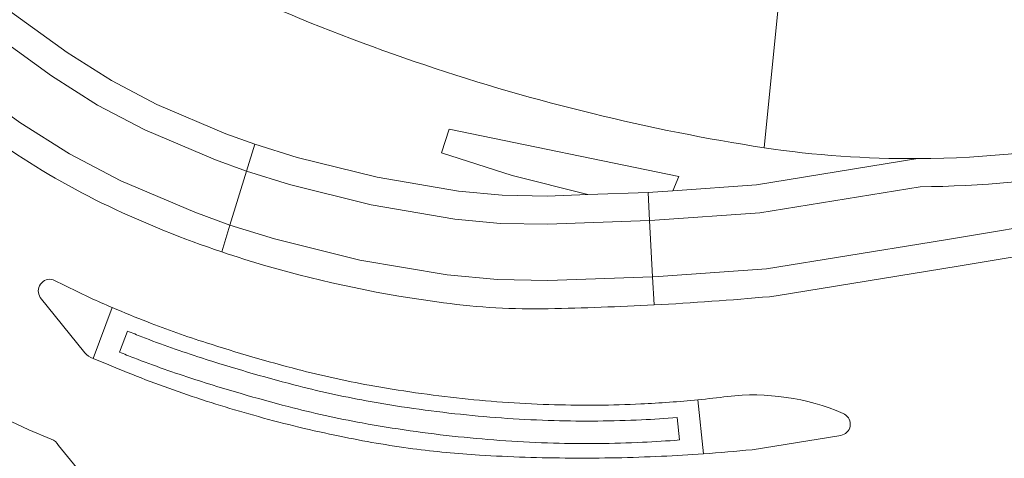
# Model space of a CAD drawing. Extents: x 150256 to 156914, y 461459 to 469481.
# Tile 653 of 656: x 154636 to 154680, y 468232 to 468251. Entities that reach past the tile are written whole.
import ezdxf

# ---------------------------------------------------------------- set-up
doc = ezdxf.new("R2010")
doc.units = 0
doc.header["$LTSCALE"] = 0.75
for name, color, linetype, lineweight in [('B-RO-GR-BEPLANTING_CULTUUR_BODEMBEDEKKER-GV', 251, 'CONTINUOUS', 18), ('B-RO-OG-TERREIN_CULTUURSCHEIDING-GV', 251, 'CONTINUOUS', 18), ('B-RO-VH-VERHARDING_ASFALT-GV', 251, 'CONTINUOUS', 18), ('B-RO-VH-VERHARDING_BETONSTRAATSTEEN-GV', 251, 'CONTINUOUS', 18)]:
    doc.layers.add(name, color=color, linetype=linetype, lineweight=lineweight)

msp = doc.modelspace()

# ---------------------------------------------------------------- linework, layer by layer
at = {"layer": 'B-RO-GR-BEPLANTING_CULTUUR_BODEMBEDEKKER-GV'}
msp.add_lwpolyline([(154670.197, 468267.526), (154670.121, 468266.892), (154669.965, 468265.59), (154668.669, 468254.868), (154670.025, 468254.703), (154669.091, 468245.35)], dxfattribs=at)
msp.add_lwpolyline([(154670.197, 468267.526), (154670.121, 468266.892), (154669.965, 468265.59), (154668.669, 468254.868), (154670.025, 468254.703), (154669.091, 468245.35)], dxfattribs=at)
for points in [[(154675.921, 468244.866, 0.051192), (154685.043, 468245.847)], [(154675.921, 468244.866, 0.051192), (154685.043, 468245.847)], [(154669.091, 468245.35, 0.038063), (154675.921, 468244.866)], [(154669.091, 468245.35, 0.038063), (154675.921, 468244.866)]]:
    msp.add_lwpolyline(points, format="xyb", dxfattribs=at)
at = {"layer": 'B-RO-OG-TERREIN_CULTUURSCHEIDING-GV'}
for points in [[(154627.241, 468251.552), (154628.07, 468250.877), (154631.218, 468254.758), (154634.238, 468252.394), (154638.138, 468249.575), (154640.105, 468248.332), (154642.123, 468247.273), (154645.184, 468245.972), (154646.463, 468245.505), (154648.349, 468244.919), (154651.897, 468244.038), (154655.51, 468243.425), (154657.455, 468243.242), (154659.458, 468243.206), (154661.262, 468243.27), (154657.896, 468244.122), (154654.756, 468245.125), (154655.105, 468246.172), (154665.309, 468244.078), (154665.04, 468243.44), (154668.76, 468243.708), (154675.921, 468244.866)], [(154627.241, 468251.552), (154628.07, 468250.877), (154631.218, 468254.758), (154634.238, 468252.394), (154638.138, 468249.575), (154640.105, 468248.332), (154642.123, 468247.273), (154645.184, 468245.972), (154646.463, 468245.505), (154648.349, 468244.919), (154651.897, 468244.038), (154655.51, 468243.425), (154657.455, 468243.242), (154659.458, 468243.206), (154661.262, 468243.27), (154657.896, 468244.122), (154654.756, 468245.125), (154655.105, 468246.172), (154665.309, 468244.078), (154665.04, 468243.44), (154668.76, 468243.708), (154675.921, 468244.866)], [(154645, 468240.724), (154645.366, 468241.919), (154643.807, 468242.483), (154640.516, 468243.882), (154638.229, 468245.081), (154636.036, 468246.467), (154631.983, 468249.397), (154629.84, 468251.075), (154631.415, 468253.016), (154633.486, 468251.395), (154637.437, 468248.539), (154639.48, 468247.248), (154641.587, 468246.143), (154644.725, 468244.809), (154646.097, 468244.31), (154646.463, 468245.505), (154645.184, 468245.972), (154642.123, 468247.273), (154640.105, 468248.332), (154638.138, 468249.575), (154634.238, 468252.394), (154631.218, 468254.758), (154628.07, 468250.877)], [(154645, 468240.724), (154645.366, 468241.919), (154643.807, 468242.483), (154640.516, 468243.882), (154638.229, 468245.081), (154636.036, 468246.467), (154631.983, 468249.397), (154629.84, 468251.075), (154631.415, 468253.016), (154633.486, 468251.395), (154637.437, 468248.539), (154639.48, 468247.248), (154641.587, 468246.143), (154644.725, 468244.809), (154646.097, 468244.31), (154646.463, 468245.505), (154645.184, 468245.972), (154642.123, 468247.273), (154640.105, 468248.332), (154638.138, 468249.575), (154634.238, 468252.394), (154631.218, 468254.758), (154628.07, 468250.877)], [(154669.34, 468238.737), (154669.632, 468238.774), (154677.71, 468240.09), (154679.308, 468240.354), (154680.905, 468240.623), (154685.975, 468241.508), (154685.043, 468245.847)], [(154669.34, 468238.737), (154669.632, 468238.774), (154677.71, 468240.09), (154679.308, 468240.354), (154680.905, 468240.623), (154685.975, 468241.508), (154685.043, 468245.847)], [(154675.921, 468244.866), (154668.76, 468243.708), (154665.04, 468243.44), (154664.156, 468243.376), (154663.94, 468243.364), (154664.006, 468242.116), (154664.236, 468242.128), (154668.905, 468242.465), (154676.025, 468243.617)], [(154675.921, 468244.866), (154668.76, 468243.708), (154665.04, 468243.44), (154664.156, 468243.376), (154663.94, 468243.364), (154664.006, 468242.116), (154664.236, 468242.128), (154668.905, 468242.465), (154676.025, 468243.617)], [(154664.006, 468242.116), (154664.137, 468239.619), (154664.395, 468239.633), (154669.195, 468239.98), (154676.52, 468241.164), (154677.508, 468241.324), (154679.102, 468241.587), (154680.694, 468241.855), (154684.48, 468242.516), (154684.079, 468244.381)], [(154664.006, 468242.116), (154664.137, 468239.619), (154664.395, 468239.633), (154669.195, 468239.98), (154676.52, 468241.164), (154677.508, 468241.324), (154679.102, 468241.587), (154680.694, 468241.855), (154684.48, 468242.516), (154684.079, 468244.381)], [(154684.079, 468244.381), (154684.48, 468242.516), (154680.694, 468241.855), (154679.102, 468241.587), (154677.508, 468241.324), (154676.52, 468241.164), (154669.195, 468239.98), (154664.395, 468239.633), (154664.137, 468239.619), (154664.202, 468238.372)], [(154684.079, 468244.381), (154684.48, 468242.516), (154680.694, 468241.855), (154679.102, 468241.587), (154677.508, 468241.324), (154676.52, 468241.164), (154669.195, 468239.98), (154664.395, 468239.633), (154664.137, 468239.619), (154664.202, 468238.372)], [(154676.025, 468243.617), (154668.905, 468242.465), (154664.236, 468242.128), (154664.006, 468242.116)], [(154676.025, 468243.617), (154668.905, 468242.465), (154664.236, 468242.128), (154664.006, 468242.116)], [(154664.202, 468238.372), (154664.137, 468239.619), (154659.49, 468239.455), (154657.245, 468239.495), (154655.02, 468239.705), (154651.13, 468240.364), (154647.34, 468241.306), (154645.366, 468241.919), (154645, 468240.724)], [(154664.202, 468238.372), (154664.137, 468239.619), (154659.49, 468239.455), (154657.245, 468239.495), (154655.02, 468239.705), (154651.13, 468240.364), (154647.34, 468241.306), (154645.366, 468241.919), (154645, 468240.724)], [(154640.137, 468238.251), (154639.286, 468235.996), (154639.986, 468235.705)], [(154640.137, 468238.251), (154639.286, 468235.996), (154639.986, 468235.705)], [(154640.459, 468236.272), (154640.812, 468237.207)], [(154640.812, 468237.207), (154640.459, 468236.272)], [(154640.459, 468236.272), (154640.812, 468237.207)], [(154640.812, 468237.207), (154640.459, 468236.272)], [(154666.399, 468231.758), (154666.156, 468234.158)], [(154666.399, 468231.758), (154666.156, 468234.158)], [(154634.102, 468232.701), (154639.85, 468225.387), (154642.015, 468226.916), (154637.752, 468232.127), (154637.694, 468232.222), (154637.617, 468232.302), (154637.527, 468232.363), (154637.425, 468232.403), (154636.426, 468232.828), (154635.389, 468233.306)], [(154634.102, 468232.701), (154639.85, 468225.387), (154642.015, 468226.916), (154637.752, 468232.127), (154637.694, 468232.222), (154637.617, 468232.302), (154637.527, 468232.363), (154637.425, 468232.403), (154636.426, 468232.828), (154635.389, 468233.306)], [(154665.231, 468233.368), (154665.332, 468232.373)], [(154665.332, 468232.373), (154665.231, 468233.368)], [(154665.231, 468233.368), (154665.332, 468232.373)], [(154665.332, 468232.373), (154665.231, 468233.368)]]:
    msp.add_lwpolyline(points, dxfattribs=at)
for points in [[(154645.366, 468241.919), (154646.097, 468244.31), (154644.725, 468244.809), (154641.587, 468246.143), (154639.48, 468247.248), (154637.437, 468248.539), (154633.486, 468251.395), (154631.415, 468253.016), (154629.84, 468251.075), (154631.983, 468249.397), (154636.036, 468246.467), (154638.229, 468245.081), (154640.516, 468243.882), (154643.807, 468242.483)], [(154645.366, 468241.919), (154646.097, 468244.31), (154644.725, 468244.809), (154641.587, 468246.143), (154639.48, 468247.248), (154637.437, 468248.539), (154633.486, 468251.395), (154631.415, 468253.016), (154629.84, 468251.075), (154631.983, 468249.397), (154636.036, 468246.467), (154638.229, 468245.081), (154640.516, 468243.882), (154643.807, 468242.483)], [(154663.94, 468243.364), (154664.156, 468243.376), (154665.04, 468243.44), (154665.309, 468244.078), (154655.105, 468246.172), (154654.756, 468245.125), (154657.896, 468244.122), (154661.262, 468243.27)], [(154663.94, 468243.364), (154664.156, 468243.376), (154665.04, 468243.44), (154665.309, 468244.078), (154655.105, 468246.172), (154654.756, 468245.125), (154657.896, 468244.122), (154661.262, 468243.27)], [(154661.262, 468243.27), (154659.458, 468243.206), (154657.455, 468243.242), (154655.51, 468243.425), (154651.897, 468244.038), (154648.349, 468244.919), (154646.463, 468245.505), (154646.097, 468244.31), (154648.013, 468243.715), (154651.641, 468242.813), (154655.347, 468242.185), (154657.385, 468241.993), (154659.469, 468241.956), (154664.006, 468242.116), (154663.94, 468243.364)], [(154661.262, 468243.27), (154659.458, 468243.206), (154657.455, 468243.242), (154655.51, 468243.425), (154651.897, 468244.038), (154648.349, 468244.919), (154646.463, 468245.505), (154646.097, 468244.31), (154648.013, 468243.715), (154651.641, 468242.813), (154655.347, 468242.185), (154657.385, 468241.993), (154659.469, 468241.956), (154664.006, 468242.116), (154663.94, 468243.364)], [(154645.366, 468241.919), (154647.34, 468241.306), (154651.13, 468240.364), (154655.02, 468239.705), (154657.245, 468239.495), (154659.49, 468239.455), (154664.137, 468239.619), (154664.006, 468242.116), (154659.469, 468241.956), (154657.385, 468241.993), (154655.347, 468242.185), (154651.641, 468242.813), (154648.013, 468243.715), (154646.097, 468244.31)], [(154645.366, 468241.919), (154647.34, 468241.306), (154651.13, 468240.364), (154655.02, 468239.705), (154657.245, 468239.495), (154659.49, 468239.455), (154664.137, 468239.619), (154664.006, 468242.116), (154659.469, 468241.956), (154657.385, 468241.993), (154655.347, 468242.185), (154651.641, 468242.813), (154648.013, 468243.715), (154646.097, 468244.31)]]:
    msp.add_lwpolyline(points, close=True, dxfattribs=at)
for points in [[(154654.021, 468249.027, -0.021308), (154646.657, 468251.854)], [(154654.021, 468249.027, -0.021308), (154646.657, 468251.854)], [(154661.478, 468246.868, -0.021604), (154654.021, 468249.027)], [(154661.478, 468246.868, -0.021604), (154654.021, 468249.027)], [(154669.091, 468245.35, -0.02155), (154661.478, 468246.868)], [(154669.091, 468245.35, -0.02155), (154661.478, 468246.868)], [(154685.043, 468245.847, -0.051192), (154675.921, 468244.866)], [(154685.043, 468245.847, -0.051192), (154675.921, 468244.866)], [(154635.335, 468245.432, 0.040358), (154639.98, 468242.751)], [(154635.335, 468245.432, 0.040358), (154639.98, 468242.751)], [(154675.921, 468244.866, -0.038063), (154669.091, 468245.35)], [(154675.921, 468244.866, -0.038063), (154669.091, 468245.35)], [(154676.025, 468243.617, 0.043958), (154684.079, 468244.381)], [(154684.079, 468244.381, -0.043958), (154676.025, 468243.617)], [(154676.025, 468243.617, 0.043958), (154684.079, 468244.381)], [(154684.079, 468244.381, -0.043958), (154676.025, 468243.617)], [(154639.98, 468242.751, 0.029327), (154645, 468240.724)], [(154639.98, 468242.751, 0.029327), (154645, 468240.724)], [(154645, 468240.724, 0.010805), (154646.955, 468240.113)], [(154645, 468240.724, 0.010805), (154646.955, 468240.113)], [(154646.955, 468240.113, 0.037586), (154654.857, 468238.464)], [(154646.955, 468240.113, 0.037586), (154654.857, 468238.464)], [(154654.857, 468238.464, 0.037864), (154659.504, 468238.204)], [(154654.857, 468238.464, 0.037864), (154659.504, 468238.204)], [(154659.504, 468238.204, 0.008519), (154664.202, 468238.372)], [(154659.504, 468238.204, 0.008519), (154664.202, 468238.372)], [(154664.202, 468238.372, 0.009157), (154669.34, 468238.737)], [(154664.202, 468238.372, 0.009157), (154669.34, 468238.737)], [(154641.705, 468237.614, -0.009545), (154640.137, 468238.251)], [(154641.705, 468237.614, -0.009545), (154640.137, 468238.251)], [(154644.318, 468236.688, -0.015407), (154641.705, 468237.614)], [(154644.318, 468236.688, -0.015407), (154641.705, 468237.614)], [(154640.812, 468237.207, 0.001888), (154641.451, 468236.956)], [(154641.451, 468236.956, -0.001888), (154640.812, 468237.207)], [(154640.812, 468237.207, 0.001888), (154641.451, 468236.956)], [(154641.451, 468236.956, -0.001888), (154640.812, 468237.207)], [(154641.451, 468236.956, 0.015523), (154644.102, 468236.017)], [(154644.102, 468236.017, -0.015523), (154641.451, 468236.956)], [(154641.451, 468236.956, 0.015523), (154644.102, 468236.017)], [(154644.102, 468236.017, -0.015523), (154641.451, 468236.956)], [(154648.379, 468235.506, -0.01429), (154644.318, 468236.688)], [(154648.379, 468235.506, -0.01429), (154644.318, 468236.688)], [(154641.09, 468236.024, -0.003285), (154640.459, 468236.272)], [(154640.459, 468236.272, 0.003285), (154641.09, 468236.024)], [(154641.09, 468236.024, -0.003285), (154640.459, 468236.272)], [(154640.459, 468236.272, 0.003285), (154641.09, 468236.024)], [(154643.797, 468235.065, -0.015858), (154641.09, 468236.024)], [(154641.09, 468236.024, 0.015858), (154643.797, 468235.065)], [(154643.797, 468235.065, -0.015858), (154641.09, 468236.024)], [(154641.09, 468236.024, 0.015858), (154643.797, 468235.065)], [(154644.102, 468236.017, 0.014383), (154648.201, 468234.824)], [(154648.201, 468234.824, -0.014383), (154644.102, 468236.017)], [(154644.102, 468236.017, 0.014383), (154648.201, 468234.824)], [(154648.201, 468234.824, -0.014383), (154644.102, 468236.017)], [(154639.986, 468235.705, 0.016478), (154643.271, 468234.451)], [(154639.986, 468235.705, 0.016478), (154643.271, 468234.451)], [(154651.546, 468234.807, -0.018628), (154648.379, 468235.506)], [(154651.546, 468234.807, -0.018628), (154648.379, 468235.506)], [(154647.949, 468233.856, -0.014263), (154643.797, 468235.065)], [(154643.797, 468235.065, 0.014263), (154647.949, 468233.856)], [(154647.949, 468233.856, -0.014263), (154643.797, 468235.065)], [(154643.797, 468235.065, 0.014263), (154647.949, 468233.856)], [(154643.271, 468234.451, 0.01637), (154646.63, 468233.41)], [(154643.271, 468234.451, 0.01637), (154646.63, 468233.41)], [(154648.201, 468234.824, 0.018327), (154651.42, 468234.113)], [(154651.42, 468234.113, -0.018327), (154648.201, 468234.824)], [(154648.201, 468234.824, 0.018327), (154651.42, 468234.113)], [(154651.42, 468234.113, -0.018327), (154648.201, 468234.824)], [(154655.687, 468234.214, -0.018594), (154651.546, 468234.807)], [(154655.687, 468234.214, -0.018594), (154651.546, 468234.807)], [(154651.42, 468234.113, 0.018597), (154655.613, 468233.513)], [(154655.613, 468233.513, -0.018597), (154651.42, 468234.113)], [(154651.42, 468234.113, 0.018597), (154655.613, 468233.513)], [(154655.613, 468233.513, -0.018597), (154651.42, 468234.113)], [(154659.785, 468233.939, -0.019289), (154655.687, 468234.214)], [(154659.785, 468233.939, -0.019289), (154655.687, 468234.214)], [(154666.156, 468234.158, -0.013383), (154663.618, 468233.974)], [(154666.156, 468234.158, -0.013383), (154663.618, 468233.974)], [(154651.241, 468233.13, -0.018854), (154647.949, 468233.856)], [(154647.949, 468233.856, 0.018854), (154651.241, 468233.13)], [(154651.241, 468233.13, -0.018854), (154647.949, 468233.856)], [(154647.949, 468233.856, 0.018854), (154651.241, 468233.13)], [(154663.618, 468233.974, -0.019568), (154659.785, 468233.939)], [(154663.618, 468233.974, -0.019568), (154659.785, 468233.939)], [(154646.63, 468233.41, 0.016622), (154650.247, 468232.538)], [(154646.63, 468233.41, 0.016622), (154650.247, 468232.538)], [(154655.508, 468232.518, -0.018733), (154651.241, 468233.13)], [(154651.241, 468233.13, 0.018733), (154655.508, 468232.518)], [(154655.508, 468232.518, -0.018733), (154651.241, 468233.13)], [(154651.241, 468233.13, 0.018733), (154655.508, 468232.518)], [(154655.613, 468233.513, 0.019027), (154659.764, 468233.234)], [(154659.764, 468233.234, -0.019027), (154655.613, 468233.513)], [(154655.613, 468233.513, 0.019027), (154659.764, 468233.234)], [(154659.764, 468233.234, -0.019027), (154655.613, 468233.513)], [(154659.764, 468233.234, 0.019553), (154663.651, 468233.27)], [(154663.651, 468233.27, -0.019553), (154659.764, 468233.234)], [(154659.764, 468233.234, 0.019553), (154663.651, 468233.27)], [(154663.651, 468233.27, -0.019553), (154659.764, 468233.234)], [(154663.651, 468233.27, 0.008827), (154665.231, 468233.368)], [(154665.231, 468233.368, -0.008827), (154663.651, 468233.27)], [(154663.651, 468233.27, 0.008827), (154665.231, 468233.368)], [(154665.231, 468233.368, -0.008827), (154663.651, 468233.27)], [(154650.247, 468232.538, 0.018197), (154653.489, 468231.987)], [(154650.247, 468232.538, 0.018197), (154653.489, 468231.987)], [(154659.735, 468232.235, -0.019156), (154655.508, 468232.518)], [(154655.508, 468232.518, 0.019156), (154659.735, 468232.235)], [(154659.735, 468232.235, -0.019156), (154655.508, 468232.518)], [(154655.508, 468232.518, 0.019156), (154659.735, 468232.235)], [(154663.698, 468232.271, -0.019683), (154659.735, 468232.235)], [(154659.735, 468232.235, 0.019683), (154663.698, 468232.271)], [(154663.698, 468232.271, -0.019683), (154659.735, 468232.235)], [(154659.735, 468232.235, 0.019683), (154663.698, 468232.271)], [(154665.332, 468232.373, -0.008535), (154663.698, 468232.271)], [(154663.698, 468232.271, 0.008535), (154665.332, 468232.373)], [(154665.332, 468232.373, -0.008535), (154663.698, 468232.271)], [(154663.698, 468232.271, 0.008535), (154665.332, 468232.373)], [(154653.489, 468231.987, 0.018282), (154656.447, 468231.703)], [(154653.489, 468231.987, 0.018282), (154656.447, 468231.703)], [(154656.447, 468231.703, 0.01379), (154660.506, 468231.569)], [(154656.447, 468231.703, 0.01379), (154660.506, 468231.569)], [(154660.506, 468231.569, 0.013404), (154664.536, 468231.649)], [(154660.506, 468231.569, 0.013404), (154664.536, 468231.649)], [(154664.536, 468231.649, 0.005916), (154666.399, 468231.758)], [(154664.536, 468231.649, 0.005916), (154666.399, 468231.758)]]:
    msp.add_lwpolyline(points, format="xyb", dxfattribs=at)
at = {"layer": 'B-RO-VH-VERHARDING_ASFALT-GV'}
for points in [[(154639.98, 468242.751, -0.040358), (154635.335, 468245.432)], [(154639.98, 468242.751, -0.040358), (154635.335, 468245.432)], [(154645, 468240.724, -0.029327), (154639.98, 468242.751)], [(154645, 468240.724, -0.029327), (154639.98, 468242.751)], [(154646.955, 468240.113, -0.010805), (154645, 468240.724)], [(154646.955, 468240.113, -0.010805), (154645, 468240.724)], [(154654.857, 468238.464, -0.037586), (154646.955, 468240.113)], [(154654.857, 468238.464, -0.037586), (154646.955, 468240.113)], [(154636.939, 468238.697, -0.694949), (154637.515, 468239.491)], [(154636.939, 468238.697, -0.694949), (154637.515, 468239.491)], [(154639.149, 468238.687, 0.005831), (154640.137, 468238.251)], [(154639.149, 468238.687, 0.005831), (154640.137, 468238.251)], [(154659.504, 468238.204, -0.037864), (154654.857, 468238.464)], [(154659.504, 468238.204, -0.037864), (154654.857, 468238.464)], [(154664.202, 468238.372, -0.008519), (154659.504, 468238.204)], [(154664.202, 468238.372, -0.008519), (154659.504, 468238.204)], [(154669.34, 468238.737, -0.009157), (154664.202, 468238.372)], [(154669.34, 468238.737, -0.009157), (154664.202, 468238.372)], [(154640.137, 468238.251, 0.009545), (154641.705, 468237.614)], [(154640.137, 468238.251, 0.009545), (154641.705, 468237.614)], [(154641.705, 468237.614, 0.015407), (154644.318, 468236.688)], [(154641.705, 468237.614, 0.015407), (154644.318, 468236.688)], [(154644.318, 468236.688, 0.01429), (154648.379, 468235.506)], [(154644.318, 468236.688, 0.01429), (154648.379, 468235.506)], [(154639.286, 468235.996, -0.155266), (154638.91, 468236.25)], [(154639.286, 468235.996, -0.155266), (154638.91, 468236.25)], [(154643.271, 468234.451, -0.016478), (154639.986, 468235.705)], [(154643.271, 468234.451, -0.016478), (154639.986, 468235.705)], [(154648.379, 468235.506, 0.018628), (154651.546, 468234.807)], [(154648.379, 468235.506, 0.018628), (154651.546, 468234.807)], [(154646.63, 468233.41, -0.01637), (154643.271, 468234.451)], [(154646.63, 468233.41, -0.01637), (154643.271, 468234.451)], [(154651.546, 468234.807, 0.018594), (154655.687, 468234.214)], [(154651.546, 468234.807, 0.018594), (154655.687, 468234.214)], [(154655.687, 468234.214, 0.019289), (154659.785, 468233.939)], [(154655.687, 468234.214, 0.019289), (154659.785, 468233.939)], [(154663.618, 468233.974, 0.013383), (154666.156, 468234.158)], [(154663.618, 468233.974, 0.013383), (154666.156, 468234.158)], [(154666.156, 468234.158, 0.006986), (154667.46, 468234.305)], [(154666.156, 468234.158, 0.006986), (154667.46, 468234.305)], [(154667.46, 468234.305, -0.130932), (154672.6, 468233.556)], [(154667.46, 468234.305, -0.130932), (154672.6, 468233.556)], [(154659.785, 468233.939, 0.019568), (154663.618, 468233.974)], [(154659.785, 468233.939, 0.019568), (154663.618, 468233.974)], [(154650.247, 468232.538, -0.016622), (154646.63, 468233.41)], [(154650.247, 468232.538, -0.016622), (154646.63, 468233.41)], [(154672.664, 468233.515, -0.71385), (154672.5, 468232.579)], [(154672.664, 468233.515, -0.71385), (154672.5, 468232.579)], [(154653.489, 468231.987, -0.018197), (154650.247, 468232.538)], [(154653.489, 468231.987, -0.018197), (154650.247, 468232.538)], [(154656.447, 468231.703, -0.018282), (154653.489, 468231.987)], [(154656.447, 468231.703, -0.018282), (154653.489, 468231.987)], [(154668.556, 468231.943, -0.006943), (154666.399, 468231.758)], [(154668.556, 468231.943, -0.006943), (154666.399, 468231.758)], [(154660.506, 468231.569, -0.01379), (154656.447, 468231.703)], [(154660.506, 468231.569, -0.01379), (154656.447, 468231.703)], [(154664.536, 468231.649, -0.013404), (154660.506, 468231.569)], [(154664.536, 468231.649, -0.013404), (154660.506, 468231.569)], [(154666.399, 468231.758, -0.005916), (154664.536, 468231.649)], [(154666.399, 468231.758, -0.005916), (154664.536, 468231.649)]]:
    msp.add_lwpolyline(points, format="xyb", dxfattribs=at)
for points in [[(154691.622, 468242.542), (154687.893, 468241.879), (154687.772, 468241.856), (154686.054, 468241.523), (154685.975, 468241.508), (154680.905, 468240.623), (154679.308, 468240.354), (154677.71, 468240.09), (154669.632, 468238.774), (154669.34, 468238.737)], [(154691.622, 468242.542), (154687.893, 468241.879), (154687.772, 468241.856), (154686.054, 468241.523), (154685.975, 468241.508), (154680.905, 468240.623), (154679.308, 468240.354), (154677.71, 468240.09), (154669.632, 468238.774), (154669.34, 468238.737)], [(154637.515, 468239.491), (154639.149, 468238.687)], [(154637.515, 468239.491), (154639.149, 468238.687)], [(154638.91, 468236.25), (154636.939, 468238.697)], [(154638.91, 468236.25), (154636.939, 468238.697)], [(154639.986, 468235.705), (154639.286, 468235.996)], [(154639.986, 468235.705), (154639.286, 468235.996)], [(154672.6, 468233.556), (154672.664, 468233.515)], [(154672.6, 468233.556), (154672.664, 468233.515)], [(154635.389, 468233.306), (154636.426, 468232.828), (154637.425, 468232.403), (154637.527, 468232.363), (154637.617, 468232.302), (154637.694, 468232.222), (154637.752, 468232.127), (154642.015, 468226.916), (154642.711, 468226.065), (154642.952, 468226.029), (154643.609, 468226.507), (154644.836, 468227.399), (154645.399, 468227.809)], [(154635.389, 468233.306), (154636.426, 468232.828), (154637.425, 468232.403), (154637.527, 468232.363), (154637.617, 468232.302), (154637.694, 468232.222), (154637.752, 468232.127), (154642.015, 468226.916), (154642.711, 468226.065), (154642.952, 468226.029), (154643.609, 468226.507), (154644.836, 468227.399), (154645.399, 468227.809)], [(154672.5, 468232.579), (154668.556, 468231.943)], [(154672.5, 468232.579), (154668.556, 468231.943)]]:
    msp.add_lwpolyline(points, dxfattribs=at)
at = {"layer": 'B-RO-VH-VERHARDING_BETONSTRAATSTEEN-GV'}
for points in [[(154637.515, 468239.491, 0.694949), (154636.939, 468238.697)], [(154637.515, 468239.491, 0.694949), (154636.939, 468238.697)], [(154640.137, 468238.251, -0.005831), (154639.149, 468238.687)], [(154640.137, 468238.251, -0.005831), (154639.149, 468238.687)], [(154638.91, 468236.25, 0.155266), (154639.286, 468235.996)], [(154638.91, 468236.25, 0.155266), (154639.286, 468235.996)], [(154667.46, 468234.305, -0.006986), (154666.156, 468234.158)], [(154667.46, 468234.305, -0.006986), (154666.156, 468234.158)], [(154672.6, 468233.556, 0.130932), (154667.46, 468234.305)], [(154672.6, 468233.556, 0.130932), (154667.46, 468234.305)], [(154672.5, 468232.579, 0.71385), (154672.664, 468233.515)], [(154672.5, 468232.579, 0.71385), (154672.664, 468233.515)], [(154666.399, 468231.758, 0.006943), (154668.556, 468231.943)], [(154666.399, 468231.758, 0.006943), (154668.556, 468231.943)]]:
    msp.add_lwpolyline(points, format="xyb", dxfattribs=at)
for points in [[(154639.149, 468238.687), (154637.515, 468239.491)], [(154639.149, 468238.687), (154637.515, 468239.491)], [(154636.939, 468238.697), (154638.91, 468236.25)], [(154636.939, 468238.697), (154638.91, 468236.25)], [(154639.286, 468235.996), (154640.137, 468238.251)], [(154639.286, 468235.996), (154640.137, 468238.251)], [(154666.156, 468234.158), (154666.399, 468231.758)], [(154666.156, 468234.158), (154666.399, 468231.758)], [(154672.664, 468233.515), (154672.6, 468233.556)], [(154672.664, 468233.515), (154672.6, 468233.556)], [(154668.556, 468231.943), (154672.5, 468232.579)], [(154668.556, 468231.943), (154672.5, 468232.579)]]:
    msp.add_lwpolyline(points, dxfattribs=at)

doc.saveas('drawing.dxf')
